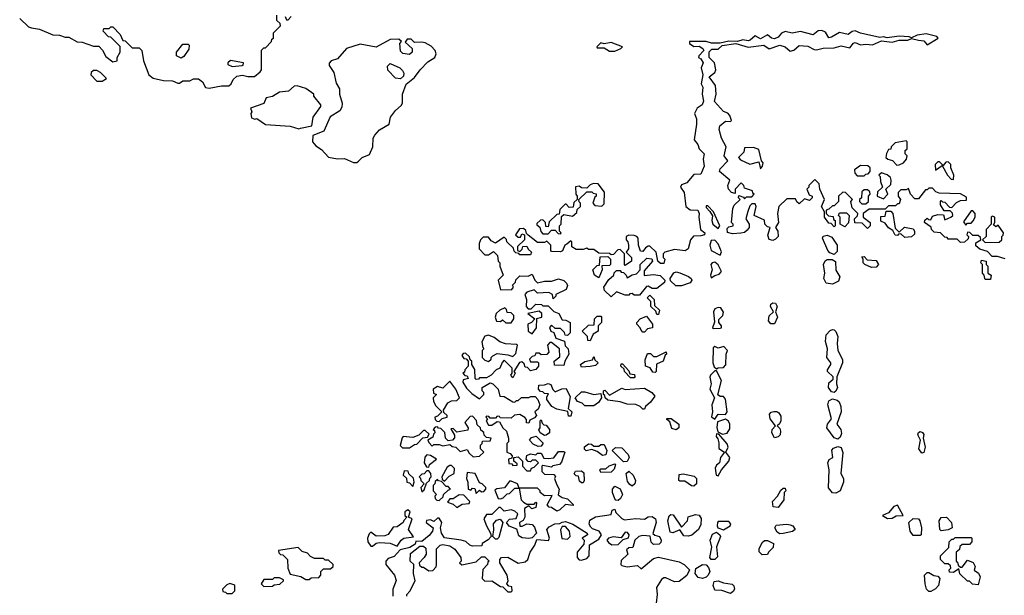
# Model space of a CAD drawing. Extents: x 2769579 to 2883812, y 684207 to 828660.
# Tile 491 of 505: x 2840145 to 2845754, y 814330 to 817610. Entities that reach past the tile are written whole.
import ezdxf

# ---------------------------------------------------------------- set-up
doc = ezdxf.new("R2010")
doc.units = 0

msp = doc.modelspace()

# ---------------------------------------------------------------- linework, layer by layer
at = {"layer": '0CON02XD'}
for points in [[(2840145, 817617.5), (2840195, 817570), (2840213, 817563), (2840257, 817557), (2840333, 817523), (2840371.7, 817521.7), (2840405, 817510), (2840425, 817510), (2840473, 817483), (2840501.7, 817481.7), (2840565, 817460), (2840595, 817460), (2840617, 817437), (2840635, 817400), (2840675, 817370), (2840700, 817375), (2840700, 817395), (2840717.5, 817425), (2840717, 817457), (2840665, 817510), (2840651.7, 817511.7), (2840620, 817545), (2840625, 817560), (2840655, 817560), (2840665, 817570), (2840675, 817570), (2840717.5, 817525), (2840731.7, 817491.7), (2840745, 817490), (2840785, 817450), (2840825, 817450), (2840840, 817435), (2840850, 817375), (2840880, 817295), (2840905, 817277.5), (2840965, 817263.8), (2841015, 817262.5), (2841045, 817247.5), (2841055, 817247.5), (2841075, 817262.5), (2841115, 817262.5), (2841135, 817272.5), (2841163, 817273), (2841186.4, 817256.4), (2841203.6, 817223.6), (2841225, 817220), (2841295, 817232.5), (2841337, 817233), (2841350, 817245), (2841360.7, 817269.3), (2841382.3, 817287.7), (2841415, 817293.8), (2841445, 817286.7), (2841483, 817287), (2841515, 817312.5), (2841522.5, 817325), (2841523, 817437), (2841535, 817450), (2841545, 817450), (2841580, 817485), (2841581.7, 817498.3), (2841590, 817505), (2841590, 817535), (2841630, 817575), (2841628.3, 817588.3), (2841610, 817605), (2841610, 817635)], [(2841658.3, 817628.3), (2841665, 817610), (2841675, 817610), (2841691.7, 817628.3)], [(2845265.7, 817494.3), (2845295, 817489.2), (2845315, 817467.5), (2845377.5, 817505), (2845370, 817515), (2845309.3, 817529.3), (2845257.3, 817522.7), (2845225, 817507.5), (2845213, 817513), (2845155, 817515.8), (2845086, 817506), (2845065, 817513.3), (2845045, 817508.8), (2844935, 817533.8), (2844905, 817545.8), (2844887.5, 817542.5), (2844865, 817526.2), (2844815, 817538), (2844769.8, 817510.2), (2844755, 817507.1), (2844735, 817539.2), (2844715, 817549.4), (2844693.1, 817546.9), (2844665, 817524), (2844593.6, 817543.6), (2844545, 817533.8), (2844505, 817542), (2844485, 817534.2), (2844465, 817510), (2844445, 817500.5), (2844428, 817505), (2844405, 817524), (2844365, 817500.6), (2844335, 817518), (2844307.3, 817492.7), (2844295, 817489.4), (2844265, 817495.8), (2844235, 817485.8), (2844185, 817486.9), (2844135, 817475.7), (2844086.4, 817476.4), (2844055, 817486.7), (2843960, 817485), (2843960, 817475), (2843985, 817457.5), (2844015, 817460), (2844037.5, 817445), (2844042.5, 817435), (2844013.3, 817405), (2844012.5, 817395), (2844025, 817386.7), (2844038.8, 817365), (2844026.7, 817335), (2844036.7, 817295), (2844027.5, 817245), (2844037.5, 817225), (2844032.5, 817185), (2844041.2, 817145), (2844033.3, 817125), (2844003.9, 817106.1), (2843990, 817075), (2844000, 817045), (2844000, 817015), (2843987.5, 816925), (2844008.3, 816898.3), (2844016.7, 816875), (2844044, 816845), (2844039.2, 816815), (2844043.8, 816775), (2844025, 816730), (2843985, 816727.5), (2843945, 816680), (2843915, 816670), (2843910, 816655), (2843930, 816625), (2843940, 816545), (2843965, 816527.5), (2844007.5, 816525), (2844016.7, 816505), (2844013.3, 816485), (2844023.6, 816413.6), (2844048.8, 816395), (2844046.7, 816385), (2844025, 816377.5), (2843983.6, 816376.4), (2843966.7, 816355), (2843952.5, 816305), (2843937, 816293), (2843875, 816300), (2843820, 816285), (2843810, 816275), (2843810, 816255), (2843820, 816245), (2843815, 816220), (2843795, 816220), (2843780, 816235), (2843770, 816285), (2843735, 816320), (2843725, 816320), (2843710.7, 816309.3), (2843695, 816290), (2843681.7, 816291.7), (2843670, 816325), (2843667.5, 816365), (2843660, 816375), (2843645, 816380), (2843615, 816382.5), (2843600, 816375), (2843600, 816355), (2843610, 816345), (2843612.5, 816325), (2843612.5, 816305), (2843600, 816285), (2843630, 816255), (2843630, 816235), (2843595, 816210), (2843590, 816215), (2843590, 816275), (2843565, 816300), (2843551.7, 816298.3), (2843528.3, 816271.7), (2843515, 816270), (2843505, 816277.5), (2843445, 816280), (2843415, 816300), (2843385, 816300), (2843375, 816307.5), (2843355, 816300), (2843315, 816300), (2843290, 816315), (2843290, 816345), (2843285, 816350), (2843261.7, 816331.7), (2843250, 816325), (2843236.4, 816293.6), (2843225, 816287.5), (2843175, 816290), (2843170, 816295), (2843170, 816325), (2843148.3, 816348.3), (2843135, 816340), (2843095, 816340), (2843041.7, 816381.7), (2843031.7, 816391.7), (2843028.3, 816408.3), (2843015, 816420), (2842991.7, 816418.3), (2842970, 816385), (2842985, 816370), (2842998.3, 816371.7), (2843005, 816390), (2843020, 816385), (2843020, 816355), (2842981.7, 816318.3), (2842980, 816295), (2842995, 816290), (2843008.3, 816301.7), (2843011.7, 816318.3), (2843035, 816320), (2843041.7, 816301.7), (2843060, 816285), (2843055, 816270), (2842995, 816270), (2842988.3, 816278.3), (2842971.7, 816281.7), (2842961.7, 816291.7), (2842958.3, 816308.3), (2842920, 816345), (2842918.3, 816358.3), (2842905, 816370), (2842855, 816337.5), (2842830.7, 816350.7), (2842815, 816370), (2842785, 816370), (2842770, 816355), (2842762.5, 816335), (2842762.5, 816305), (2842795, 816270), (2842815, 816270), (2842845, 816290), (2842867, 816267), (2842870, 816235), (2842880, 816225), (2842880, 816205), (2842900, 816155), (2842870, 816125), (2842885, 816070), (2842948.3, 816071.7), (2842957.5, 816085), (2842952.5, 816097.5), (2842970, 816115), (2842971.7, 816128.3), (2842995, 816150), (2843041.7, 816148.3), (2843065, 816160), (2843080, 816125), (2843095, 816110), (2843135, 816120), (2843175, 816120), (2843215, 816133.3), (2843244, 816124), (2843259.5, 816109.5), (2843266.7, 816095), (2843257.7, 816072.3), (2843200, 816045), (2843200, 816035), (2843185, 816020), (2843180, 816045), (2843160, 816055), (2843095, 816052.5), (2843075, 816070), (2843035, 816057.5), (2843022.5, 816045), (2843032.5, 816015), (2843030, 815975), (2843041.7, 815961.7), (2843058.3, 815961.7), (2843085, 815990), (2843117, 815987), (2843125, 815980), (2843155, 815980), (2843187.5, 815947.5), (2843216.4, 815936.4), (2843235, 815900), (2843257, 815897), (2843280, 815885), (2843280, 815825), (2843265, 815810), (2843251.7, 815811.7), (2843248.3, 815828.3), (2843225, 815850), (2843195, 815850), (2843175, 815870), (2843163, 815857), (2843170, 815835), (2843188.3, 815828.3), (2843200, 815795), (2843248.3, 815778.3), (2843251.7, 815751.7), (2843270, 815735), (2843272.5, 815705), (2843250, 815665), (2843245, 815640), (2843191.7, 815641.7), (2843190, 815665), (2843221.7, 815688.3), (2843220, 815735), (2843175, 815770), (2843165, 815770), (2843152.5, 815755), (2843160, 815715), (2843148.3, 815701.7), (2843115, 815700), (2843105, 815710), (2843085, 815710), (2843080, 815695), (2843065, 815690), (2843050, 815675), (2843055, 815660), (2843095, 815660), (2843100, 815655), (2843100, 815635), (2843085, 815617.5), (2843055, 815610), (2843038.3, 815628.3), (2843025, 815630), (2843018.3, 815648.3), (2843005, 815660), (2842993, 815657), (2842960, 815605), (2842967.5, 815595), (2842955, 815570), (2842942.5, 815585), (2842950, 815595), (2842950, 815625), (2842905, 815670), (2842893, 815657), (2842880, 815625), (2842860, 815615), (2842830, 815585), (2842805, 815570), (2842765, 815570), (2842758.3, 815561.7), (2842745, 815560), (2842740, 815565), (2842737, 815617), (2842720, 815645), (2842720, 815665), (2842711.7, 815671.7), (2842708.3, 815688.3), (2842685, 815710), (2842671.7, 815708.3), (2842663, 815697), (2842675, 815680), (2842688.3, 815678.3), (2842700, 815665), (2842700, 815635), (2842680, 815615), (2842678.3, 815601.7), (2842670, 815595), (2842681.7, 815581.7), (2842695, 815580), (2842700, 815565), (2842671.7, 815558.3), (2842670, 815545), (2842690.7, 815510.7), (2842720.7, 815480.7), (2842765, 815450), (2842790, 815475), (2842790, 815485), (2842780, 815495), (2842780, 815515), (2842825, 815540), (2842840, 815535), (2842870, 815505), (2842880, 815465), (2842905, 815462.5), (2842955, 815432.5), (2842965, 815430), (2842975, 815440), (2842985, 815440), (2843003, 815457), (2843045, 815457.5), (2843057, 815463), (2843082.5, 815462.5), (2843096.7, 815446.7), (2843107.5, 815415), (2843098.8, 815391.2), (2843080, 815375), (2843090, 815355), (2843078.3, 815341.7), (2843051.7, 815328.3), (2843045, 815310), (2843033, 815313), (2843031.7, 815331.7), (2843023, 815343), (2842995, 815360), (2842963, 815357), (2842945, 815340), (2842881.7, 815341.7), (2842878.3, 815348.3), (2842865, 815350), (2842855, 815340), (2842825, 815340), (2842818.3, 815348.3), (2842805, 815350), (2842800, 815345), (2842810, 815335), (2842802.5, 815325), (2842815, 815300), (2842835, 815300), (2842865, 815320), (2842878.3, 815318.3), (2842897.5, 815285), (2842917.5, 815265), (2842930, 815225), (2842930, 815205), (2842920, 815195), (2842920, 815145), (2842938.3, 815138.3), (2842950, 815125), (2842948.3, 815111.7), (2842930, 815105), (2842931.7, 815081.7), (2842948.3, 815078.3), (2842955, 815070), (2842978.3, 815071.7), (2842978.3, 815078.3), (2842960, 815095), (2842960, 815115), (2842985, 815120), (2843010, 815095), (2843010, 815065), (2843035, 815040), (2843055, 815040), (2843060, 815055), (2843075, 815060), (2843100, 815085), (2843085, 815100), (2843065, 815100), (2843055, 815090), (2843041.7, 815091.7), (2843030, 815105), (2843035, 815127.5), (2843055, 815136.7), (2843085, 815130), (2843095, 815140), (2843115, 815140), (2843131.7, 815111.7), (2843155, 815110), (2843187, 815113), (2843215, 815150), (2843245, 815150), (2843250, 815145), (2843231.7, 815088.3), (2843220, 815075), (2843183, 815067), (2843175, 815060), (2843125, 815070), (2843120, 815065), (2843120, 815035), (2843135, 815020), (2843188.3, 815018.3), (2843197, 815007), (2843192.5, 814995), (2843203, 814963), (2843217.5, 814935), (2843211.7, 814901.7), (2843235, 814887.5), (2843265, 814880), (2843298.3, 814848.3), (2843298.3, 814841.7), (2843255, 814847.5), (2843223, 814817), (2843205, 814810), (2843175, 814830), (2843161.7, 814831.7), (2843150, 814845), (2843178.3, 814898.3), (2843135, 814897.5), (2843110, 814915), (2843110, 814925), (2843095, 814940), (2842990, 814940), (2842980, 814965), (2842945, 814980), (2842935, 814980), (2842907, 814943), (2842862.5, 814937.5), (2842851.7, 814928.3), (2842871.7, 814881.7), (2842885, 814880), (2842900, 814885), (2842921.7, 814908.3), (2842935, 814910), (2842965, 814940), (2842990, 814940), (2843002.5, 814875), (2843015, 814860), (2843035, 814850), (2843075, 814850), (2843085, 814860), (2843090, 814855), (2843085, 814830), (2843063, 814823), (2843045, 814840), (2843020, 814825), (2843022.5, 814775), (2843013, 814757), (2842992.5, 814745), (2842993.3, 814723.3), (2843006.7, 814723.3)], [(2842046.4, 816796.4), (2842065, 816796.7), (2842075, 816803.8), (2842096.7, 816825), (2842138, 816842), (2842156.7, 816885), (2842158.8, 816935), (2842167.7, 816952.3), (2842195, 816983.3), (2842250, 817015), (2842256.7, 817055), (2842285, 817092.5), (2842318.3, 817121.7), (2842326.2, 817135), (2842326.7, 817185), (2842346.4, 817243.6), (2842395, 817280), (2842426.1, 817323.9), (2842470.5, 817369.5), (2842510, 817395), (2842517.5, 817415), (2842512.5, 817435), (2842488.3, 817458.3), (2842455, 817477.5), (2842435, 817482.5), (2842395, 817480), (2842375, 817500), (2842351.7, 817498.3), (2842341.7, 817481.7), (2842380, 817445), (2842380, 817425), (2842365, 817412.5), (2842328.3, 817418.3), (2842315, 817430), (2842310, 817475), (2842320, 817485), (2842305, 817500), (2842255, 817497.5), (2842176.1, 817453.9), (2842085, 817471.2), (2842007.5, 817445), (2841955, 817386.7), (2841920, 817375), (2841908.3, 817361.7), (2841908.3, 817348.3), (2841935, 817310), (2841948.3, 817248.3), (2841967, 817217), (2841967.5, 817185), (2841981.2, 817135), (2841979.3, 817110.7), (2841969.3, 817090.7), (2841913.6, 817056.4), (2841877.5, 816975), (2841815, 816950), (2841812.5, 816915), (2841832, 816892), (2841865, 816870), (2841905, 816826.7), (2841956.4, 816816.4), (2841995, 816818.8), (2842046.4, 816796.4)], [(2845758.3, 816248.3), (2845715, 816260), (2845685, 816260), (2845658.3, 816288.3), (2845615, 816302.5), (2845591.7, 816321.7), (2845591.7, 816338.3), (2845620, 816355), (2845618.3, 816368.3), (2845605, 816380), (2845575, 816380), (2845558.3, 816398.3), (2845545, 816400), (2845540, 816385), (2845550, 816375), (2845548.3, 816361.7), (2845527, 816343), (2845505, 816340), (2845485, 816360), (2845435, 816360), (2845428.3, 816368.3), (2845415, 816370), (2845390, 816395), (2845355, 816400), (2845340, 816415), (2845338.3, 816428.3), (2845300, 816455), (2845301.7, 816468.3), (2845315, 816480), (2845321.7, 816471.7), (2845335, 816470), (2845345, 816490), (2845375, 816500), (2845408.3, 816498.3), (2845415, 816470), (2845450, 816485), (2845460, 816495), (2845458.3, 816508.3), (2845445, 816520), (2845411.7, 816521.7), (2845390, 816555), (2845390, 816575), (2845395, 816580), (2845401.7, 816571.7), (2845415, 816570), (2845441.7, 816541.7), (2845455, 816540), (2845481.7, 816568.3), (2845505, 816580), (2845538.3, 816581.7), (2845538.3, 816598.3), (2845505, 816617.5), (2845382.5, 816622.5), (2845365, 816630), (2845345, 816650), (2845325, 816650), (2845315, 816640), (2845305, 816640), (2845265, 816590), (2845245, 816590), (2845220, 816615), (2845208.3, 816648.3), (2845195, 816640), (2845165, 816640), (2845150, 816625), (2845150, 816605), (2845162.5, 816585), (2845155, 816560), (2845145, 816560), (2845135, 816550), (2845095, 816550), (2845075, 816530), (2844985, 816530), (2844950, 816505), (2844950, 816485), (2844990, 816455), (2844990, 816435), (2844975, 816420), (2844945, 816450), (2844901.7, 816451.7), (2844900, 816475), (2844918.3, 816491.7), (2844920, 816505), (2844888.3, 816538.3), (2844880, 816575), (2844890, 816585), (2844850, 816625), (2844835, 816627.5), (2844810, 816605), (2844810, 816575), (2844785, 816550), (2844775, 816550), (2844755, 816530), (2844740, 816525), (2844740, 816505), (2844751.7, 816491.7), (2844778.3, 816488.3), (2844781.7, 816471.7), (2844790, 816465), (2844790, 816435), (2844785, 816430), (2844768.3, 816448.3), (2844755, 816450), (2844730, 816485), (2844730, 816515), (2844712.5, 816545), (2844730, 816585), (2844702.5, 816645), (2844700, 816675), (2844675, 816700), (2844640, 816665), (2844640, 816655), (2844630, 816645), (2844641.7, 816611.7), (2844660, 816605), (2844660, 816595), (2844645, 816580), (2844615, 816590), (2844585, 816560), (2844571.7, 816571.7), (2844565, 816590), (2844515, 816590), (2844470, 816545), (2844462.5, 816505), (2844467.5, 816455), (2844450, 816425), (2844463.3, 816405), (2844466.7, 816375), (2844451.2, 816358.8), (2844435, 816352), (2844415, 816356.7), (2844407.7, 816382.3), (2844420, 816425), (2844405, 816430), (2844390, 816445), (2844388.3, 816468.3), (2844330, 816495), (2844340, 816545), (2844335, 816560), (2844315, 816560), (2844305, 816550), (2844293.6, 816516.4), (2844282.5, 816475), (2844300, 816445), (2844300, 816425), (2844289.3, 816410.7), (2844275, 816397.5), (2844253, 816393), (2844205, 816390), (2844177, 816397), (2844175, 816420), (2844185, 816430), (2844210, 816435), (2844210, 816445), (2844200, 816455), (2844206.7, 816535), (2844215, 816552.5), (2844250, 816585), (2844240, 816595), (2844241.7, 816608.3), (2844268.3, 816598.3), (2844275, 816590), (2844285, 816600), (2844315, 816600), (2844330, 816615), (2844321.7, 816621.7), (2844320, 816635), (2844275, 816650), (2844270, 816665), (2844255, 816680), (2844220, 816645), (2844220, 816620), (2844200, 816625), (2844182.5, 816645), (2844180, 816665), (2844190, 816695), (2844132.5, 816745), (2844135, 816760), (2844180, 816805), (2844157.5, 816835), (2844170, 816885), (2844142.5, 816935), (2844130, 816985), (2844133.8, 817005), (2844165, 817032.5), (2844195, 817030), (2844200, 817035), (2844190, 817065), (2844178.3, 817078.3), (2844155, 817087.5), (2844103, 817143), (2844113.3, 817185), (2844108.8, 817235), (2844072.5, 817285), (2844105, 817308.8), (2844110.8, 817325), (2844103.3, 817365), (2844073.3, 817395), (2844073, 817427), (2844088.3, 817441.7), (2844125, 817442.5), (2844147.7, 817462.3), (2844223.9, 817473.9), (2844295, 817453.3), (2844385, 817464.2), (2844415, 817443.3), (2844475.6, 817465.6), (2844505, 817456.2), (2844535, 817430), (2844555, 817436.2), (2844585, 817463.8), (2844635, 817460), (2844670.5, 817440.5), (2844685, 817438.8), (2844722, 817448), (2844785, 817450), (2844825, 817461.2), (2844875, 817448.8), (2844894.5, 817475.5), (2844905, 817480.8), (2844935, 817466.2), (2844965, 817471.2), (2845003.9, 817466.1), (2845055, 817490), (2845115, 817481.2), (2845155, 817494), (2845205, 817494.3), (2845225, 817503.8), (2845265.7, 817494.3)], [(2841065, 817390), (2841037.5, 817405), (2841037.5, 817425), (2841075, 817470), (2841105, 817470), (2841110, 817465), (2841108.3, 817441.7), (2841079.5, 817400.5), (2841065, 817390)], [(2843505, 817430), (2843535, 817431.2), (2843570, 817445), (2843580, 817455), (2843515, 817480), (2843475, 817473.3), (2843455, 817477.5), (2843432.5, 817455), (2843435, 817450), (2843475, 817448.8), (2843505, 817430)], [(2841355, 817342.5), (2841411.7, 817348.3), (2841418.3, 817351.7), (2841420, 817365), (2841345, 817377.5), (2841330, 817365), (2841330, 817355), (2841355, 817342.5)], [(2840615, 817260), (2840640, 817275), (2840605, 817310), (2840585, 817320), (2840565, 817320), (2840551.7, 817308.3), (2840550, 817295), (2840585, 817260), (2840615, 817260)], [(2842315, 817272.5), (2842285, 817277.5), (2842241.7, 817321.7), (2842240, 817345), (2842255, 817360), (2842310, 817335), (2842325, 817320), (2842332.5, 817305), (2842331.7, 817288.3), (2842315, 817272.5)], [(2841735, 816987.5), (2841745, 816992.5), (2841810, 817005), (2841816.7, 817055), (2841860, 817115), (2841860, 817125), (2841820, 817175), (2841820, 817185), (2841775, 817217.5), (2841725, 817232.5), (2841708.3, 817231.7), (2841677, 817203), (2841625, 817196.7), (2841585, 817173.3), (2841550, 817165), (2841535, 817132.5), (2841460, 817105), (2841467.5, 817085), (2841462.5, 817075), (2841465, 817050), (2841485, 817042.5), (2841495, 817047.5), (2841545, 817012.5), (2841685, 817003.3), (2841735, 816987.5)], [(2845141.7, 816781.7), (2845155, 816782.5), (2845180, 816795), (2845197.5, 816815), (2845200, 816835), (2845190, 816845), (2845190, 816865), (2845200, 816875), (2845200, 816915), (2845195, 816920), (2845131.7, 816908.3), (2845110, 816885), (2845108.3, 816871.7), (2845095, 816870), (2845083, 816847), (2845080, 816825), (2845090, 816815), (2845117.5, 816807.5), (2845141.7, 816781.7)], [(2844365, 816760), (2844377.5, 816775), (2844380, 816795), (2844370, 816805), (2844355, 816870), (2844325, 816882.5), (2844275, 816880), (2844270, 816855), (2844240, 816825), (2844250.7, 816810.7), (2844305, 816787.5), (2844355, 816800), (2844365, 816760)], [(2844955, 816720), (2844965, 816730), (2844978.3, 816731.7), (2844990, 816745), (2844990, 816765), (2844977, 816777), (2844935, 816780), (2844900, 816755), (2844902.5, 816735), (2844915, 816720), (2844955, 816720)], [(2845465, 816700), (2845466.7, 816725), (2845450, 816765), (2845450, 816785), (2845435, 816800), (2845421.7, 816798.3), (2845405, 816780), (2845385, 816800), (2845375, 816800), (2845360, 816785), (2845361.7, 816751.7), (2845400, 816780), (2845430, 816725), (2845451.7, 816701.7), (2845465, 816700)], [(2845065, 816590), (2845090, 816615), (2845080, 816645), (2845108.3, 816671.7), (2845110, 816695), (2845105, 816710), (2845086.4, 816726.4), (2845055, 816737.5), (2845040, 816725), (2845047, 816717), (2845048.3, 816688.3), (2845060, 816655), (2845031.7, 816628.3), (2845030, 816605), (2845065, 816590)], [(2843225, 816390), (2843230, 816395), (2843220, 816405), (2843220, 816435), (2843230, 816445), (2843231.7, 816488.3), (2843245, 816500), (2843295, 816490), (2843318.3, 816511.7), (2843321.7, 816528.3), (2843340, 816545), (2843340, 816565), (2843331.7, 816571.7), (2843330, 816585), (2843375, 816630), (2843405, 816630), (2843411.7, 816621.7), (2843428.3, 816618.3), (2843430, 816605), (2843421.7, 816598.3), (2843410, 816565), (2843421.7, 816551.7), (2843461.7, 816548.3), (2843475, 816560), (2843477, 816627), (2843440, 816675), (2843413, 816677), (2843395, 816670), (2843375, 816650), (2843345, 816652.5), (2843331.7, 816661.7), (2843311.7, 816658.3), (2843312.5, 816615), (2843320, 816605), (2843320, 816585), (2843301.7, 816568.3), (2843298.3, 816541.7), (2843275, 816540), (2843258.3, 816558.3), (2843251.7, 816558.3), (2843221.7, 816528.3), (2843218.3, 816501.7), (2843205, 816500), (2843161.7, 816458.3), (2843155, 816430), (2843141.7, 816431.7), (2843140, 816455), (2843125, 816470), (2843111.7, 816468.3), (2843091.7, 816448.3), (2843091.7, 816441.7), (2843108.3, 816428.3), (2843113, 816403), (2843125, 816390), (2843155, 816390), (2843175, 816410), (2843195, 816410), (2843211.7, 816391.7), (2843225, 816390)], [(2844965, 816560), (2844980, 816575), (2844980, 816605), (2844990, 816615), (2844988.3, 816628.3), (2844975, 816640), (2844955, 816640), (2844941.7, 816628.3), (2844940, 816595), (2844930, 816585), (2844930, 816575), (2844941.7, 816561.7), (2844965, 816560)], [(2844125, 816420), (2844133.3, 816435), (2844097.5, 816515), (2844065, 816550), (2844055, 816550), (2844055, 816540), (2844077.5, 816517.5), (2844091.7, 816491.7), (2844087.5, 816465), (2844093.3, 816445), (2844125, 816420)], [(2844845, 816430), (2844820, 816445), (2844820, 816485), (2844810, 816495), (2844815, 816510), (2844855, 816510), (2844870, 816495), (2844867, 816453), (2844845, 816430)], [(2845188.3, 816368.3), (2845165, 816390), (2845151.7, 816388.3), (2845145, 816380), (2845131.7, 816381.7), (2845118.3, 816408.3), (2845093.6, 816423.6), (2845075, 816450), (2845051.7, 816461.7), (2845051.7, 816488.3), (2845075, 816490), (2845081.7, 816518.3), (2845108.3, 816518.3), (2845120, 816505), (2845131.7, 816421.7), (2845155, 816400), (2845185, 816427.5), (2845235, 816417.5), (2845242.5, 816405), (2845241.7, 816388.3), (2845225, 816372.5), (2845188.3, 816368.3)], [(2845535, 816440), (2845545, 816450), (2845565, 816450), (2845577, 816463), (2845587.5, 816485), (2845587.5, 816505), (2845575, 816520), (2845565, 816520), (2845521.7, 816458.3), (2845535, 816440)], [(2845645, 816340), (2845725, 816342.5), (2845740, 816355), (2845740, 816375), (2845748.3, 816381.7), (2845750, 816395), (2845718.3, 816438.3), (2845705, 816430), (2845691.7, 816441.7), (2845700, 816455), (2845700, 816485), (2845685, 816490), (2845680, 816485), (2845680, 816445), (2845650, 816415), (2845650, 816375), (2845630, 816355), (2845645, 816340)], [(2844785, 816272.5), (2844760.8, 816280.8), (2844748.8, 816295), (2844717.5, 816365), (2844723, 816377), (2844745, 816382.5), (2844770.7, 816370.7), (2844802.5, 816325), (2844801.7, 816288.3), (2844785, 816272.5)], [(2844135, 816267.5), (2844143.6, 816286.4), (2844125, 816332.5), (2844105, 816353.3), (2844085, 816352.5), (2844076.7, 816325), (2844083.3, 816295), (2844135, 816267.5)], [(2843445, 816140), (2843420, 816155), (2843410, 816185), (2843435, 816210), (2843448.3, 816211.7), (2843451.7, 816258.3), (2843495, 816260), (2843510, 816245), (2843510, 816215), (2843505, 816210), (2843461.7, 816208.3), (2843462.5, 816185), (2843445, 816140)], [(2843515, 816030), (2843477, 816067), (2843472.5, 816085), (2843500.7, 816129.3), (2843530, 816155), (2843531.7, 816168.3), (2843545, 816180), (2843565, 816180), (2843571.7, 816171.7), (2843585, 816170), (2843600, 816155), (2843605, 816140), (2843633.6, 816156.4), (2843658.8, 816161.2), (2843680, 816185), (2843680, 816215), (2843718.3, 816251.7), (2843747, 816247), (2843750, 816235), (2843701.7, 816178.3), (2843701.7, 816151.7), (2843755, 816158.8), (2843793, 816153), (2843820, 816125), (2843818.3, 816111.7), (2843775, 816077.5), (2843748.3, 816078.3), (2843725, 816092.5), (2843715, 816090), (2843675, 816040), (2843645, 816040), (2843635, 816050), (2843621.7, 816048.3), (2843615, 816040), (2843595, 816040), (2843545, 816060), (2843515, 816030)], [(2844998.3, 816198.3), (2844960, 816215), (2844950, 816225), (2844950, 816245), (2844941.7, 816258.3), (2844955, 816260), (2844972.5, 816242.5), (2845025, 816237.5), (2845037.5, 816215), (2845025, 816200), (2844998.3, 816198.3)], [(2844085, 816140), (2844105, 816153.3), (2844130.7, 816159.3), (2844142.5, 816175), (2844125, 816212.5), (2844105, 816227.5), (2844090, 816225), (2844082.5, 816215), (2844090, 816185), (2844080, 816155), (2844085, 816140)], [(2844775, 816102.5), (2844739.3, 816109.3), (2844726.7, 816135), (2844732.5, 816165), (2844723.3, 816215), (2844733.6, 816236.4), (2844745, 816243.8), (2844773.8, 816243.8), (2844792.5, 816232.5), (2844793.6, 816183.6), (2844817.5, 816145), (2844809.5, 816120.5), (2844775, 816102.5)], [(2845675, 816130), (2845645, 816130), (2845642.5, 816135), (2845640, 816155), (2845630, 816165), (2845630, 816215), (2845620, 816225), (2845625, 816240), (2845650, 816235), (2845650, 816215), (2845660, 816205), (2845660, 816165), (2845680, 816155), (2845675, 816130)], [(2843883, 816093), (2843851.7, 816121.7), (2843850, 816135), (2843871.7, 816168.3), (2843885, 816172.5), (2843905, 816167.5), (2843955, 816147.5), (2843970, 816135), (2843973.3, 816125), (2843965, 816110), (2843915, 816093.3), (2843883, 816093)], [(2843785, 815930), (2843775, 815930), (2843768.3, 815948.3), (2843740, 815975), (2843740, 816005), (2843720, 816025), (2843735, 816040), (2843760, 816015), (2843761.7, 815981.7), (2843790, 815955), (2843785, 815930)], [(2842945, 815882.5), (2842960, 815905), (2842960, 815925), (2842945, 815940), (2842921.7, 815941.7), (2842918.3, 815958.3), (2842908.3, 815968.3), (2842880, 815955), (2842860, 815935), (2842853.3, 815915), (2842861.7, 815891.7), (2842885, 815890), (2842895, 815900), (2842915, 815882.5), (2842945, 815882.5)], [(2844095, 815850), (2844135, 815852), (2844142.5, 815855), (2844143.3, 815865), (2844127.5, 815885), (2844128.3, 815901.7), (2844151.2, 815925), (2844153.6, 815943.6), (2844138.8, 815968.8), (2844125, 815970), (2844105, 815962.5), (2844096.7, 815945), (2844103, 815887), (2844092.5, 815855), (2844095, 815850)], [(2844445, 815877.5), (2844425, 815877.5), (2844410, 815895), (2844415, 815922.5), (2844440, 815945), (2844422.5, 815975), (2844425, 815990), (2844435, 815997.5), (2844450, 815995), (2844460, 815975), (2844450, 815945), (2844462.5, 815915), (2844445, 815877.5)], [(2843065, 815820), (2843090, 815855), (2843091.7, 815908.3), (2843120, 815915), (2843120, 815935), (2843105, 815950), (2843040, 815935), (2843080, 815905), (2843060, 815885), (2843040, 815875), (2843042.5, 815835), (2843065, 815820)], [(2843395, 815780), (2843381.7, 815781.7), (2843380, 815805), (2843350, 815835), (2843385, 815870), (2843418.3, 815871.7), (2843420, 815905), (2843435, 815920), (2843455, 815920), (2843460, 815915), (2843460, 815885), (2843440, 815865), (2843440, 815835), (2843411.7, 815818.3), (2843395, 815780)], [(2843705, 815830), (2843695, 815830), (2843685, 815840), (2843680, 815855), (2843660, 815875), (2843660, 815885), (2843680, 815905), (2843715, 815920), (2843750, 815875), (2843750, 815855), (2843721.7, 815848.3), (2843705, 815830)], [(2842815, 815662.5), (2842830, 815675), (2842830, 815685), (2842840, 815695), (2842865, 815707.5), (2842925, 815700), (2842955, 815690), (2842971.7, 815708.3), (2842980, 815755), (2842975, 815760), (2842913, 815763), (2842880, 815775), (2842848.3, 815798.3), (2842815, 815812.5), (2842795, 815807.5), (2842777.5, 815775), (2842782.5, 815742.5), (2842790, 815735), (2842780, 815725), (2842780, 815685), (2842795, 815670), (2842815, 815662.5)], [(2844785, 815486.2), (2844768.8, 815488.8), (2844752, 815515), (2844755, 815540), (2844778.3, 815561.7), (2844780, 815575), (2844746.7, 815605), (2844746.2, 815615), (2844766.2, 815645), (2844766.2, 815655), (2844743.8, 815685), (2844747.1, 815735), (2844736.4, 815776.4), (2844740, 815815), (2844761.2, 815838.8), (2844775, 815843.8), (2844785, 815843.3), (2844794.1, 815834.1), (2844806.2, 815805), (2844801.2, 815765), (2844806, 815725), (2844833, 815673), (2844832.5, 815655), (2844800, 815575), (2844797.5, 815535), (2844803.3, 815515), (2844795, 815493.3), (2844785, 815486.2)], [(2844115, 815620), (2844123.8, 815626.2), (2844155, 815628), (2844167, 815643), (2844170, 815705), (2844177.5, 815725), (2844157.3, 815747.3), (2844125, 815738.8), (2844105, 815747.5), (2844095, 815740), (2844093.8, 815655), (2844101.7, 815631.7), (2844115, 815620)], [(2843345, 815630), (2843340, 815645), (2843365, 815662.5), (2843408.3, 815671.7), (2843415, 815690), (2843421.7, 815671.7), (2843440, 815655), (2843425, 815640), (2843395, 815633.3), (2843345, 815630)], [(2843765, 815600), (2843751.7, 815601.7), (2843737, 815627), (2843710, 815635), (2843708.3, 815671.7), (2843721.7, 815708.3), (2843738.3, 815708.3), (2843755, 815690), (2843775, 815690), (2843828.3, 815718.3), (2843830, 815705), (2843821.7, 815698.3), (2843810, 815665), (2843773, 815647), (2843770, 815605), (2843765, 815600)], [(2843645, 815570), (2843625, 815570), (2843590, 815605), (2843588.3, 815618.3), (2843570, 815635), (2843571.7, 815648.3), (2843578.3, 815648.3), (2843615, 815610), (2843621.7, 815591.7), (2843648.3, 815588.3), (2843650, 815575), (2843645, 815570)], [(2844105, 815333.8), (2844125, 815362.5), (2844165, 815360), (2844176, 815375), (2844165, 815447.5), (2844155, 815462.5), (2844135, 815462.5), (2844123, 815473), (2844143.6, 815553.6), (2844115, 815610), (2844105, 815610), (2844080, 815585), (2844076.4, 815573.6), (2844083.3, 815535), (2844076, 815505), (2844102.5, 815455), (2844087.5, 815415), (2844091.2, 815375), (2844087, 815347), (2844105, 815333.8)], [(2842535, 815320), (2842551.7, 815338.3), (2842580, 815345), (2842580, 815355), (2842561.7, 815371.7), (2842560, 815385), (2842583.3, 815426.7), (2842605, 815437.5), (2842635, 815440), (2842650, 815455), (2842630, 815505), (2842595, 815550), (2842555, 815510), (2842525, 815520), (2842500, 815505), (2842501.7, 815481.7), (2842520, 815475), (2842500, 815455), (2842502.5, 815435), (2842515, 815410), (2842550, 815375), (2842525, 815350), (2842510, 815345), (2842511.7, 815331.7), (2842521.7, 815321.7), (2842535, 815320)], [(2843285, 815350), (2843271.7, 815351.7), (2843268.3, 815378.3), (2843205, 815390), (2843176.2, 815406.2), (2843147.5, 815445), (2843148.3, 815461.7), (2843158.3, 815478.3), (2843135, 815480), (2843125, 815490), (2843111.7, 815491.7), (2843100, 815505), (2843101.7, 815528.3), (2843135, 815530), (2843155, 815537.5), (2843171.7, 815531.7), (2843182.5, 815502.5), (2843195, 815490), (2843233, 815507), (2843258.3, 815508.3), (2843281.7, 815461.7), (2843270, 815395), (2843290, 815375), (2843285, 815350)], [(2843415, 815410), (2843365, 815410), (2843350, 815425), (2843323.6, 815433.6), (2843310, 815455), (2843345, 815490), (2843365, 815490), (2843416.4, 815473.6), (2843455, 815480), (2843460, 815455), (2843441.7, 815428.3), (2843415, 815410)], [(2843705, 815390), (2843695, 815390), (2843680, 815405), (2843655, 815416.7), (2843605, 815418.8), (2843565, 815432.5), (2843495, 815442.5), (2843480, 815455), (2843478.3, 815468.3), (2843470, 815475), (2843470, 815495), (2843478.3, 815498.3), (2843505, 815470), (2843575, 815510), (2843595, 815502.5), (2843705, 815510), (2843746.1, 815486.1), (2843762.5, 815465), (2843739.3, 815430.7), (2843710, 815405), (2843705, 815390)], [(2844805, 815220), (2844785, 815226.7), (2844743.3, 815285), (2844746.7, 815305), (2844768.8, 815335), (2844748, 815415), (2844755, 815437.5), (2844775, 815450), (2844802.5, 815442.5), (2844812.5, 815432.5), (2844822, 815405), (2844824, 815375), (2844800, 815305), (2844822, 815275), (2844827.3, 815252.7), (2844818.8, 815231.2), (2844805, 815220)], [(2842728.3, 815118.3), (2842765, 815122.5), (2842790, 815145), (2842770, 815165), (2842770, 815185), (2842780, 815195), (2842781.7, 815208.3), (2842825, 815210), (2842830, 815225), (2842805, 815230), (2842791.7, 815241.7), (2842788.3, 815258.3), (2842771.7, 815271.7), (2842770, 815285), (2842751.7, 815301.7), (2842747, 815327), (2842725, 815350), (2842711.7, 815348.3), (2842680, 815315), (2842700, 815285), (2842698.3, 815271.7), (2842635, 815260), (2842615, 815280), (2842601.7, 815278.3), (2842621.7, 815241.7), (2842621.7, 815228.3), (2842610, 815215), (2842585, 815210), (2842570, 815225), (2842567.5, 815257.5), (2842545, 815280), (2842531.7, 815281.7), (2842525, 815290), (2842511.7, 815288.3), (2842500, 815275), (2842508.3, 815268.3), (2842510, 815255), (2842501.7, 815248.3), (2842498.3, 815231.7), (2842470, 815215), (2842475, 815200), (2842495, 815180), (2842505, 815190), (2842535, 815190), (2842555, 815182.5), (2842595, 815190), (2842608.3, 815178.3), (2842630, 815175), (2842655, 815150), (2842695, 815160), (2842705, 815140), (2842728.3, 815118.3)], [(2844445, 815226.7), (2844430, 815255), (2844432.5, 815275), (2844450, 815295), (2844420, 815335), (2844417, 815363), (2844426.2, 815373.8), (2844441.7, 815378.3), (2844458, 815378), (2844470, 815370), (2844480.7, 815350.7), (2844481.2, 815325), (2844473.6, 815306.4), (2844460, 815295), (2844475, 815280), (2844480, 815265), (2844476.7, 815245), (2844465, 815233.3), (2844445, 815226.7)], [(2843135, 815240), (2843110, 815255), (2843102.5, 815272.5), (2843110, 815285), (2843110, 815325), (2843115, 815330), (2843121.7, 815311.7), (2843131.7, 815301.7), (2843145, 815300), (2843162.5, 815275), (2843162.5, 815255), (2843145, 815242.5), (2843135, 815240)], [(2843885, 815272.5), (2843860.7, 815280.7), (2843848.3, 815318.3), (2843831.7, 815331.7), (2843831.7, 815338.3), (2843857, 815337), (2843900, 815305), (2843900, 815285), (2843885, 815272.5)], [(2844148.3, 815248.3), (2844175, 815253.8), (2844191.4, 815278.6), (2844191.1, 815305), (2844182.8, 815322.8), (2844165, 815334.2), (2844121.2, 815318.8), (2844115.7, 815285.7), (2844122.5, 815262.5), (2844148.3, 815248.3)], [(2842365, 815170), (2842395, 815190), (2842408.3, 815191.7), (2842441.7, 815228.3), (2842468.3, 815231.7), (2842478.3, 815248.3), (2842455, 815270), (2842445, 815270), (2842418.3, 815241.7), (2842385, 815230), (2842330, 815235), (2842323, 815227), (2842313, 815183), (2842325, 815170), (2842365, 815170)], [(2843098.3, 815178.3), (2843070.7, 815190.7), (2843050, 815215), (2843060, 815230), (2843086.7, 815236.7), (2843127, 815197), (2843115, 815180), (2843098.3, 815178.3)], [(2844125, 815010), (2844142.5, 815045), (2844184, 815095), (2844190.8, 815115), (2844167.5, 815145), (2844180.8, 815175), (2844175, 815193.3), (2844128.3, 815248.3), (2844115, 815250), (2844112.5, 815235), (2844122.5, 815222.5), (2844128.8, 815198.8), (2844127.5, 815167.5), (2844160, 815145), (2844137.5, 815115), (2844132.5, 815085), (2844115, 815072.5), (2844106.7, 815055), (2844112.5, 815015), (2844125, 815010)], [(2845285, 815140), (2845266.7, 815165), (2845277.5, 815215), (2845261.2, 815245), (2845265, 815257.5), (2845275, 815263.3), (2845288.3, 815258.3), (2845296.4, 815246.4), (2845292.5, 815225), (2845303.8, 815175), (2845295, 815143.3), (2845285, 815140)], [(2843465, 815127.5), (2843435, 815150), (2843405, 815160), (2843373, 815153), (2843363, 815163), (2843363, 815177), (2843385, 815192.5), (2843401.7, 815191.7), (2843415, 815180), (2843445, 815180), (2843455, 815190), (2843475, 815190), (2843490, 815155), (2843485, 815130), (2843465, 815127.5)], [(2842475, 815060), (2842480, 815075), (2842520, 815105), (2842485, 815127.5), (2842465, 815130), (2842453, 815117), (2842450, 815085), (2842461.7, 815061.7), (2842475, 815060)], [(2843585, 815090), (2843520, 815155), (2843538.3, 815171.7), (2843575, 815170), (2843611.7, 815131.7), (2843617.5, 815115), (2843605, 815092.5), (2843585, 815090)], [(2844795, 814912), (2844775, 814913.3), (2844753, 814943), (2844756.2, 815045), (2844748.8, 815085), (2844756.1, 815103.9), (2844777.5, 815115), (2844772, 815158), (2844780.8, 815169.2), (2844805, 815178.8), (2844825, 815172.5), (2844833.6, 815143.6), (2844823.3, 815025), (2844837.5, 814995), (2844837.5, 814975), (2844818.8, 814925), (2844795, 814912)], [(2842565, 814980), (2842591.7, 815008.3), (2842620, 815025), (2842621.7, 815051.7), (2842605, 815070), (2842595, 815070), (2842580.7, 815059.3), (2842550, 815005), (2842551.7, 814991.7), (2842565, 814980)], [(2843455, 815030), (2843450, 815045), (2843455, 815050), (2843485, 815050), (2843503, 815067), (2843535, 815080), (2843540, 815075), (2843531.7, 815048.3), (2843515, 815032.5), (2843455, 815030)], [(2842385, 814950), (2842392.5, 814975), (2842388.3, 814998.3), (2842361.7, 815021.7), (2842358.3, 815038.3), (2842335, 815040), (2842330, 815015), (2842348.3, 814998.3), (2842350, 814975), (2842365, 814970), (2842385, 814950)], [(2842435, 814920), (2842448.3, 814931.7), (2842461.7, 814968.3), (2842480, 814985), (2842481.7, 814998.3), (2842490, 815005), (2842487.5, 815025), (2842475, 815040), (2842465, 815040), (2842448.3, 815021.7), (2842435, 815020), (2842420, 815005), (2842428.3, 814998.3), (2842430, 814985), (2842450, 814965), (2842430, 814945), (2842435, 814920)], [(2842745, 814910), (2842765, 814930), (2842775, 814920), (2842788.3, 814921.7), (2842800, 814935), (2842800, 814945), (2842780, 814965), (2842765, 814970), (2842740, 815025), (2842695, 815030), (2842690, 814995), (2842697.5, 814975), (2842700, 814935), (2842715, 814930), (2842725, 814940), (2842738.3, 814938.3), (2842745, 814910)], [(2843355, 814970), (2843345, 814970), (2843335, 814980), (2843328.3, 815008.3), (2843315, 815010), (2843303, 815023), (2843311.7, 815038.3), (2843345, 815040), (2843358.3, 815028.3), (2843360, 814985), (2843355, 814970)], [(2843635, 814952.5), (2843620.7, 814960.7), (2843608.3, 814978.3), (2843600, 815025), (2843615, 815037.5), (2843640, 815015), (2843652.5, 814985), (2843650, 814965), (2843635, 814952.5)], [(2843985, 814952.5), (2843973, 814953), (2843935, 814980), (2843905, 814980), (2843900, 814985), (2843901.7, 815018.3), (2843925, 815022.5), (2843988.3, 815008.3), (2844000, 814995), (2844000, 814965), (2843985, 814952.5)], [(2842535, 814870), (2842558.3, 814891.7), (2842560, 814905), (2842585, 814930), (2842600, 814935), (2842585, 814950), (2842575, 814950), (2842548.3, 814978.3), (2842531.7, 814981.7), (2842525, 814990), (2842511.7, 814978.3), (2842510, 814965), (2842500, 814955), (2842500, 814925), (2842520, 814905), (2842510, 814895), (2842511.7, 814881.7), (2842521.7, 814871.7), (2842535, 814870)], [(2842635, 814830), (2842665, 814850), (2842705, 814852.5), (2842710, 814865), (2842675, 814900), (2842648.3, 814901.7), (2842615, 814880), (2842595, 814880), (2842581.7, 814861.7), (2842615, 814850), (2842635, 814830)], [(2843555, 814870), (2843541.7, 814871.7), (2843535, 814880), (2843522.5, 814915), (2843522.5, 814935), (2843535, 814952.5), (2843566.7, 814936.7), (2843580, 814905), (2843568.3, 814881.7), (2843555, 814870)], [(2844465, 814830), (2844437.5, 814835), (2844433.3, 814865), (2844462.5, 814895), (2844481.7, 814928.3), (2844495, 814940), (2844505, 814940), (2844510, 814925), (2844500, 814915), (2844497.5, 814875), (2844465, 814830)], [(2842295, 814610), (2842317.5, 814645), (2842334.1, 814655.9), (2842387.5, 814662.5), (2842360, 814705), (2842380, 814765), (2842360, 814775), (2842370, 814805), (2842357, 814817), (2842340, 814805), (2842340, 814785), (2842350, 814775), (2842333, 814757), (2842330, 814745), (2842295, 814720), (2842272.5, 814717.5), (2842244.1, 814675.9), (2842225, 814668), (2842175, 814666.2), (2842145, 814690), (2842135, 814680), (2842126.7, 814655), (2842127.5, 814635), (2842145, 814610), (2842155, 814610), (2842175, 814627.5), (2842195, 814630), (2842256.4, 814626.4), (2842295, 814610)], [(2843006.7, 814723.3), (2843035, 814737.5), (2843065, 814733.3), (2843078.3, 814718.3), (2843090, 814685), (2843065, 814657.5), (2843046.2, 814653.8), (2843007.7, 814657.7), (2842988.3, 814668.3), (2842976.7, 814706.7), (2842934.3, 814724.3), (2842917.5, 814745), (2842935, 814763.3), (2842973, 814767), (2842982.5, 814795), (2842965, 814810), (2842945, 814816.7), (2842905, 814810), (2842885, 814830), (2842875, 814830), (2842835, 814790), (2842805, 814790), (2842790, 814765), (2842804, 814725), (2842827.5, 814685), (2842830, 814665), (2842813.8, 814646.2), (2842780, 814625), (2842778.3, 814611.7), (2842725, 814610), (2842710, 814615), (2842686.1, 814636.1), (2842660, 814645), (2842565, 814657.5), (2842548.8, 814685), (2842542.5, 814715), (2842550, 814745), (2842535, 814770), (2842525, 814770), (2842505, 814750), (2842485, 814760), (2842463, 814757), (2842460, 814745), (2842500, 814715), (2842497.5, 814695), (2842478.3, 814671.7), (2842435, 814637.5), (2842401.7, 814638.3), (2842398.3, 814621.7), (2842368.3, 814601.7), (2842311.7, 814588.3), (2842278.3, 814551.7), (2842245, 814540), (2842230, 814525), (2842230, 814505), (2842280, 814445), (2842290, 814415), (2842270, 814365), (2842270, 814325)], [(2842350, 814325), (2842350, 814335), (2842367, 814353), (2842397, 814413), (2842387.5, 814455), (2842390, 814505), (2842370, 814525), (2842371.7, 814568.3), (2842425, 814610), (2842445, 814610), (2842458.3, 814598.3), (2842460, 814565), (2842450, 814545), (2842420, 814515), (2842421.7, 814501.7), (2842435, 814490), (2842445, 814490), (2842475, 814470), (2842498.3, 814471.7), (2842517, 814493), (2842520, 814505), (2842520, 814595), (2842540, 814615), (2842555, 814620), (2842595, 814612.5), (2842623, 814593), (2842657.5, 814545), (2842660, 814525), (2842650, 814515), (2842663, 814503), (2842745, 814520), (2842775, 814550), (2842795, 814550), (2842820, 814525), (2842811.7, 814518.3), (2842810, 814505), (2842783, 814477), (2842780, 814425), (2842795, 814410), (2842835, 814412.5), (2842885, 814380), (2842898.3, 814378.3), (2842925, 814350), (2842945, 814350), (2842950, 814355), (2842948.3, 814378.3), (2842931.7, 814381.7), (2842920, 814395), (2842927.5, 814412.5), (2842922.5, 814445), (2842880, 814515), (2842880, 814535), (2842890, 814545), (2842925, 814547.5), (2842985, 814512.5), (2843025, 814520), (2843040, 814535), (2843052.5, 814575), (2843080, 814615), (2843091.7, 814648.3), (2843158.3, 814641.7), (2843162.5, 814655), (2843147.5, 814705), (2843160.5, 814719.5), (2843193, 814737), (2843221.7, 814738.3), (2843235, 814747.5), (2843255, 814750), (2843295.9, 814735.9), (2843377.5, 814685), (2843380, 814675), (2843350, 814655), (2843360, 814645), (2843358.3, 814621.7), (2843320, 814575), (2843320, 814545), (2843331.7, 814531.7), (2843345, 814530), (2843375, 814540), (2843390, 814555), (2843391.7, 814618.3), (2843445, 814650), (2843460, 814675), (2843446.7, 814695), (2843408.6, 814708.6), (2843398.3, 814718.3), (2843389.2, 814735), (2843392.5, 814757.5), (2843425, 814777.5), (2843515, 814790), (2843520, 814815), (2843535, 814820), (2843541.7, 814801.7), (2843575, 814767.5), (2843590.7, 814760.7), (2843655, 814767.5), (2843705, 814763.3), (2843725, 814776.7), (2843748.3, 814778.3), (2843766.7, 814765), (2843770.8, 814745), (2843752.5, 814682.5), (2843762.5, 814672.5), (2843790, 814665), (2843800, 814645), (2843798.3, 814631.7), (2843788.3, 814621.7), (2843755, 814620), (2843743, 814633), (2843737.5, 814667.5), (2843695, 814671.2), (2843672.5, 814665), (2843650, 814645), (2843638.3, 814601.7), (2843615, 814600), (2843601.7, 814588.3), (2843610, 814565), (2843571.7, 814528.3), (2843570, 814505), (2843575, 814500), (2843605, 814492.5), (2843665, 814500), (2843685, 814480), (2843755, 814540), (2843785, 814547.5), (2843901.7, 814521.7), (2843930, 814505), (2843960, 814475), (2843946.4, 814443.6), (2843901.7, 814408.3), (2843875, 814407.5), (2843825, 814430), (2843815, 814430), (2843800.7, 814419.3), (2843772.5, 814375), (2843777.5, 814335), (2843770, 814285)], [(2843955, 814666.2), (2843928.3, 814668.3), (2843905, 814702.5), (2843865, 814686.2), (2843850, 814690), (2843837.5, 814755), (2843845, 814782.5), (2843855, 814790), (2843868.3, 814788.3), (2843915, 814717.5), (2843950, 814755), (2843953.3, 814776.7), (2843995, 814790), (2844015.9, 814785.9), (2844028.1, 814768.1), (2844026, 814734), (2844012.5, 814705), (2843975, 814673.3), (2843955, 814666.2)], [(2845088.3, 814768.3), (2845115, 814770), (2845138, 814782), (2845177.5, 814785), (2845145, 814843.8), (2845125, 814836.7), (2845095, 814800), (2845060, 814785), (2845088.3, 814768.3)], [(2842865, 814650), (2842855, 814650), (2842840, 814665), (2842846.2, 814703.8), (2842843.3, 814736.7), (2842861.7, 814758.3), (2842883, 814763), (2842897.5, 814745), (2842875, 814660), (2842865, 814650)], [(2844155, 814703.3), (2844192.5, 814725), (2844197, 814737), (2844185, 814750), (2844125, 814750), (2844120, 814745), (2844117.5, 814725), (2844122.5, 814715), (2844155, 814703.3)], [(2844475, 814680), (2844460.7, 814690.7), (2844446.2, 814715), (2844455, 814730), (2844515, 814735.6), (2844535, 814732), (2844550, 814725), (2844562.5, 814705), (2844547, 814693), (2844495, 814682.5), (2844475, 814680)], [(2845275, 814670), (2845235, 814670), (2845217.5, 814695), (2845211.2, 814745), (2845235, 814767.8), (2845265, 814766.7), (2845273.1, 814755), (2845282, 814715), (2845280, 814675), (2845275, 814670)], [(2845395, 814696.7), (2845386.7, 814705), (2845383.3, 814755), (2845395, 814774.3), (2845425, 814774.4), (2845454, 814745), (2845457.5, 814715), (2845435, 814703.3), (2845395, 814696.7)], [(2843265, 814650), (2843280, 814665), (2843276.7, 814695), (2843255, 814722.5), (2843235, 814722.5), (2843226.1, 814703.9), (2843233, 814653), (2843265, 814650)], [(2843518.3, 814618.3), (2843555, 814620), (2843582.5, 814647.5), (2843613, 814657), (2843617.5, 814675), (2843607.3, 814687.3), (2843595, 814690), (2843571.7, 814658.3), (2843525, 814663.3), (2843500, 814655), (2843490, 814645), (2843500, 814630), (2843518.3, 814618.3)], [(2844084.1, 814534.1), (2844076.2, 814545), (2844088.8, 814605), (2844078.8, 814645), (2844091.5, 814678.5), (2844115, 814688.9), (2844134.3, 814675), (2844137.1, 814665), (2844113.9, 814606.1), (2844120.3, 814549.7), (2844105, 814534.2), (2844084.1, 814534.1)], [(2844375, 814560), (2844358.3, 814578.3), (2844357.5, 814595), (2844375, 814630), (2844388.3, 814641.7), (2844405, 814642.5), (2844440, 814625), (2844438.3, 814601.7), (2844410, 814575), (2844405, 814562.5), (2844375, 814560)], [(2845605, 814390), (2845573, 814393), (2845555, 814410), (2845545, 814410), (2845501.7, 814451.7), (2845495, 814480), (2845465, 814460), (2845441.7, 814461.7), (2845440, 814475), (2845450, 814485), (2845448.3, 814498.3), (2845435, 814510), (2845415, 814510), (2845390, 814535), (2845390, 814555), (2845438.3, 814601.7), (2845440, 814635), (2845455, 814650), (2845465, 814650), (2845475, 814660), (2845565, 814660), (2845570, 814655), (2845570, 814635), (2845555, 814620), (2845515, 814620), (2845501.7, 814608.3), (2845498.3, 814591.7), (2845480, 814575), (2845480, 814525), (2845488.3, 814518.3), (2845491.7, 814501.7), (2845505, 814490), (2845515, 814490), (2845545, 814530), (2845576.4, 814516.4), (2845587.5, 814495), (2845582.5, 814472.5), (2845606.4, 814456.4), (2845617.5, 814435), (2845605, 814390)], [(2841795, 814420), (2841805, 814430), (2841848.3, 814431.7), (2841860, 814445), (2841860, 814465), (2841875, 814480), (2841915, 814480), (2841930, 814495), (2841930, 814505), (2841905, 814530), (2841885, 814530), (2841875, 814540), (2841825, 814540), (2841801.7, 814551.7), (2841785, 814570), (2841755, 814580), (2841731.7, 814601.7), (2841620, 814585), (2841621.7, 814571.7), (2841631.7, 814561.7), (2841645, 814560), (2841670, 814535), (2841672.5, 814485), (2841685, 814450), (2841747, 814437), (2841775, 814420), (2841795, 814420)], [(2844035, 814426), (2844010.8, 814430.8), (2843992.5, 814455), (2843996.7, 814483.3), (2844034, 814506), (2844055, 814503.8), (2844068.3, 814488.3), (2844076, 814465), (2844068, 814445), (2844055, 814434), (2844035, 814426)], [(2845335, 814352.5), (2845325, 814352.5), (2845310, 814365), (2845302.5, 814395), (2845300, 814445), (2845315, 814460), (2845325, 814460), (2845353, 814443), (2845375, 814440), (2845387.5, 814425), (2845380, 814385), (2845363, 814367), (2845335, 814352.5)], [(2841355, 814340), (2841370, 814355), (2841370, 814385), (2841365, 814390), (2841343, 814397), (2841325, 814390), (2841300, 814365), (2841301.7, 814351.7), (2841318.3, 814348.3), (2841325, 814340), (2841355, 814340)], [(2841535, 814380), (2841585, 814382.5), (2841595, 814390), (2841627, 814393), (2841648.3, 814411.7), (2841648.3, 814418.3), (2841625, 814430), (2841595, 814430), (2841585, 814420), (2841535, 814420), (2841520, 814395), (2841535, 814380)], [(2844195, 814341.2), (2844145, 814357.8), (2844105, 814360), (2844095.7, 814385), (2844101.5, 814408.5), (2844125, 814413.3), (2844155, 814401.9), (2844204.1, 814394.1), (2844213.9, 814383.9), (2844216.7, 814365), (2844209.2, 814350.8), (2844195, 814341.2)]]:
    msp.add_lwpolyline(points, dxfattribs=at)

doc.saveas('drawing.dxf')
